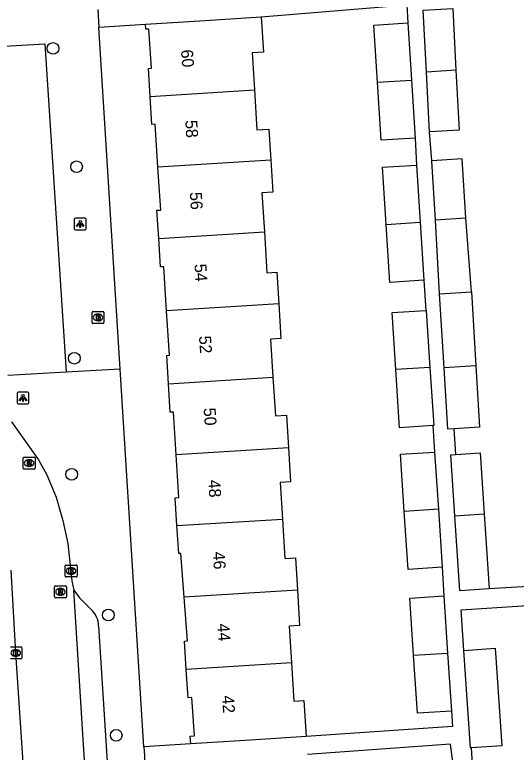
# Model space of a CAD drawing. Extents: x 159689 to 160786, y 387323 to 388339.
# Drawn here: x 160678.4 to 160720.4, y 387942.4 to 388004.1 of the extents above; entities that cross this region are included whole.
import ezdxf

# ---------------------------------------------------------------- set-up
doc = ezdxf.new("R2010")
doc.units = 0
for name, color, linetype in [('IMGEO_Boom', 7, 'Continuous'), ('IMGEO_Brandkraan', 7, 'Continuous'), ('IMGEO_Kolk', 7, 'Continuous'), ('IMGEO_Lichtpunt', 7, 'Continuous'), ('IMGEO_Pand', 7, 'Continuous'), ('IMGEO_Pand_nummerreeks', 7, 'Continuous'), ('IMGEO_Rijbaan_lokaal_open', 7, 'Continuous'), ('IMGEO_Rioolput', 7, 'Continuous'), ('IMGEO_Voetpad_open', 7, 'Continuous')]:
    doc.layers.add(name, color=color, linetype=linetype)

msp = doc.modelspace()

# ---------------------------------------------------------------- linework, layer by layer
at = {"layer": 'IMGEO_Boom'}
for centre in [(160681.642, 388001.245), (160683.619, 387991.351), (160683.434, 387975.348), (160683.207, 387965.645), (160686.274, 387953.887), (160686.932, 387943.832)]:
    msp.add_circle(centre, 0.489, dxfattribs=at)
at = {"layer": 'IMGEO_Brandkraan'}
for p, q in [((160684.909, 387978.334), (160684.909, 387979.186)), ((160684.984, 387979.26), (160685.836, 387979.26)), ((160685.397, 387979.04), (160685.422, 387979.04)), ((160685.91, 387979.186), (160685.91, 387978.334)), ((160685.42, 387978.48), (160685.395, 387978.48)), ((160685.836, 387978.26), (160684.984, 387978.26))]:
    msp.add_line(p, q, dxfattribs=at)
for points in [[(160684.909, 387978.334), (160684.909, 387979.186)], [(160684.984, 387979.26), (160685.836, 387979.26)], [(160685.257, 387978.96), (160685.257, 387978.56), (160685.47, 387978.56)], [(160685.488, 387978.96), (160685.257, 387978.96)], [(160685.91, 387979.186), (160685.91, 387978.334)], [(160685.436, 387978.879), (160685.382, 387978.879), (160685.382, 387978.803)], [(160685.382, 387978.803), (160685.435, 387978.803)], [(160685.444, 387978.727), (160685.382, 387978.727), (160685.382, 387978.646)], [(160685.382, 387978.646), (160685.444, 387978.646)], [(160685.836, 387978.26), (160684.984, 387978.26)]]:
    msp.add_lwpolyline(points, dxfattribs=at)
for centre, radius, start, end in [((160684.986, 387979.184), 0.0765, 91.55205, 178.44795), ((160684.986, 387979.184), 0.0765, 91.55205, 178.44795), ((160685.492, 387978.815), 0.145, 59.4692, 91.53667), ((160685.517, 387978.862), 0.0922, 285.51372, 58.15012), ((160685.834, 387979.184), 0.0765, 1.55205, 88.44795), ((160685.834, 387979.184), 0.0765, 1.55205, 88.44795), ((160684.986, 387978.336), 0.0765, 181.55205, 268.44795), ((160684.986, 387978.336), 0.0765, 181.55205, 268.44795), ((160685.437, 387978.841), 0.0379, 267.82845, 90.93552), ((160685.445, 387978.686), 0.0404, 269.87594, 90.50774), ((160685.476, 387978.811), 0.251, 268.66757, 293.53466), ((160685.522, 387978.67), 0.105, 301.31148, 78.98903), ((160685.834, 387978.336), 0.0765, 271.55205, 358.44795), ((160685.834, 387978.336), 0.0765, 271.55205, 358.44795)]:
    msp.add_arc(centre, radius, start, end, dxfattribs=at)
for centre, major_axis, ratio, start_param, end_param in [((160685.396, 387978.76), (-0.387, 0.002), 0.722429, 4.712389, 7.853982), ((160685.421, 387978.76), (-0.39, 0.002), 0.717154, 1.570796, 4.712389)]:
    msp.add_ellipse(centre, major_axis=major_axis, ratio=ratio, start_param=start_param, end_param=end_param, dxfattribs=at)
at = {"layer": 'IMGEO_Kolk'}
for p, q in [((160682.659, 387957.141), (160682.659, 387957.993)), ((160682.734, 387958.067), (160683.586, 387958.067)), ((160683.66, 387957.993), (160683.66, 387957.141)), ((160683.147, 387957.847), (160683.172, 387957.847)), ((160683.586, 387957.067), (160682.734, 387957.067)), ((160683.17, 387957.287), (160683.145, 387957.287)), ((160678.104, 387951.218), (160678.956, 387951.218)), ((160678.517, 387950.998), (160678.542, 387950.998)), ((160679.03, 387951.144), (160679.03, 387950.292)), ((160678.956, 387950.218), (160678.104, 387950.218)), ((160678.54, 387950.438), (160678.515, 387950.438))]:
    msp.add_line(p, q, dxfattribs=at)
for points in [[(160682.659, 387957.141), (160682.659, 387957.993)], [(160682.734, 387958.067), (160683.586, 387958.067)], [(160683.66, 387957.993), (160683.66, 387957.141)], [(160682.98, 387957.767), (160683.103, 387957.767), (160683.103, 387957.616), (160683.233, 387957.767), (160683.397, 387957.767), (160683.251, 387957.616), (160683.404, 387957.367), (160683.252, 387957.367), (160683.167, 387957.531), (160683.103, 387957.464), (160683.103, 387957.367), (160682.98, 387957.367), (160682.98, 387957.767)], [(160683.586, 387957.067), (160682.734, 387957.067)], [(160678.104, 387951.218), (160678.956, 387951.218)], [(160678.35, 387950.918), (160678.473, 387950.918), (160678.473, 387950.767), (160678.603, 387950.918), (160678.767, 387950.918), (160678.621, 387950.767), (160678.774, 387950.518), (160678.622, 387950.518), (160678.537, 387950.682), (160678.473, 387950.615), (160678.473, 387950.518), (160678.35, 387950.518), (160678.35, 387950.918)], [(160679.03, 387951.144), (160679.03, 387950.292)], [(160678.956, 387950.218), (160678.104, 387950.218)]]:
    msp.add_lwpolyline(points, dxfattribs=at)
for centre, start, end in [((160682.736, 387957.991), 91.55205, 178.44795), ((160682.736, 387957.991), 91.55205, 178.44795), ((160683.584, 387957.991), 1.55205, 88.44795), ((160683.584, 387957.991), 1.55205, 88.44795), ((160682.736, 387957.143), 181.55205, 268.44795), ((160682.736, 387957.143), 181.55205, 268.44795), ((160683.584, 387957.143), 271.55205, 358.44795), ((160683.584, 387957.143), 271.55205, 358.44795), ((160678.954, 387951.142), 1.55205, 88.44795), ((160678.954, 387951.142), 1.55205, 88.44795), ((160678.954, 387950.294), 271.55205, 358.44795), ((160678.954, 387950.294), 271.55205, 358.44795)]:
    msp.add_arc(centre, 0.0765, start, end, dxfattribs=at)
for centre, major_axis, ratio, start_param, end_param in [((160683.146, 387957.567), (-0.387, 0.002), 0.722429, 4.712389, 7.853982), ((160683.171, 387957.567), (-0.39, 0.002), 0.717154, 1.570796, 4.712389), ((160678.516, 387950.718), (-0.387, 0.002), 0.722429, 4.712389, 7.853982), ((160678.541, 387950.718), (-0.39, 0.002), 0.717154, 1.570796, 4.712389)]:
    msp.add_ellipse(centre, major_axis=major_axis, ratio=ratio, start_param=start_param, end_param=end_param, dxfattribs=at)
at = {"layer": 'IMGEO_Lichtpunt'}
for p, q in [((160683.425, 387986.975), (160683.425, 387986.168)), ((160683.425, 387986.975), (160683.425, 387986.168)), ((160684.327, 387987.07), (160683.519, 387987.07)), ((160684.327, 387987.07), (160683.519, 387987.07)), ((160684.421, 387986.168), (160684.421, 387986.975)), ((160684.421, 387986.168), (160684.421, 387986.975)), ((160683.519, 387986.074), (160684.327, 387986.074)), ((160683.519, 387986.074), (160684.327, 387986.074)), ((160678.641, 387972.427), (160678.641, 387971.62)), ((160678.641, 387972.427), (160678.641, 387971.62)), ((160679.543, 387972.522), (160678.735, 387972.522)), ((160679.543, 387972.522), (160678.735, 387972.522)), ((160679.637, 387971.62), (160679.637, 387972.427)), ((160679.637, 387971.62), (160679.637, 387972.427)), ((160678.735, 387971.526), (160679.543, 387971.526)), ((160678.735, 387971.526), (160679.543, 387971.526))]:
    msp.add_line(p, q, dxfattribs=at)
for points in [[(160683.799, 387986.639), (160683.838, 387986.611), (160683.65, 387986.349), (160683.612, 387986.376), (160683.799, 387986.639)], [(160683.901, 387986.591), (160683.948, 387986.591), (160683.948, 387986.269), (160683.901, 387986.269), (160683.901, 387986.591)], [(160684.011, 387986.611), (160684.049, 387986.638), (160684.236, 387986.376), (160684.197, 387986.348), (160684.011, 387986.611)], [(160679.015, 387972.091), (160679.054, 387972.063), (160678.866, 387971.801), (160678.828, 387971.828), (160679.015, 387972.091)], [(160679.117, 387972.043), (160679.164, 387972.043), (160679.164, 387971.721), (160679.117, 387971.721), (160679.117, 387972.043)], [(160679.227, 387972.063), (160679.265, 387972.09), (160679.452, 387971.828), (160679.413, 387971.8), (160679.227, 387972.063)]]:
    msp.add_lwpolyline(points, dxfattribs=at)
for centre in [(160683.924, 387986.773), (160679.14, 387972.225)]:
    msp.add_circle(centre, 0.0994, dxfattribs=at)
for centre, start, end in [((160683.519, 387986.975), 90, 180), ((160683.519, 387986.975), 90, 180), ((160684.327, 387986.975), 0, 90), ((160684.327, 387986.975), 0, 90), ((160683.519, 387986.168), 180, 270), ((160683.519, 387986.168), 180, 270), ((160684.327, 387986.168), 270, 0), ((160684.327, 387986.168), 270, 360), ((160678.735, 387972.427), 90, 180), ((160678.735, 387972.427), 90, 180), ((160679.543, 387972.427), 0, 90), ((160679.543, 387972.427), 0, 90), ((160678.735, 387971.62), 180, 270), ((160678.735, 387971.62), 180, 270), ((160679.543, 387971.62), 270, 0), ((160679.543, 387971.62), 270, 360)]:
    msp.add_arc(centre, 0.0946, start, end, dxfattribs=at)
at = {"layer": 'IMGEO_Pand'}
for points in [[(160712.597, 388004.452), (160715.073, 388004.585), (160715.35, 387999.428)], [(160712.876, 387999.268), (160712.597, 388004.452)], [(160689.394, 388003.273), (160694.384, 388003.59), (160699.063, 388003.887)], [(160699.063, 388003.887), (160699.251, 388000.93), (160698.297, 388000.869), (160698.352, 388000), (160698.493, 387997.781)], [(160689.769, 387997.235), (160689.621, 387999.579), (160689.878, 387999.596), (160689.852, 388000), (160689.671, 388002.859), (160689.422, 388002.843), (160689.394, 388003.273)], [(160708.785, 387998.425), (160708.475, 388003.195), (160711.321, 388003.38)], [(160711.321, 388003.38), (160711.631, 387998.603)], [(160715.35, 387999.428), (160712.876, 387999.268)], [(160715.35, 387999.428), (160715.62, 387994.404), (160713.144, 387994.271)], [(160713.144, 387994.271), (160712.876, 387999.268)], [(160708.785, 387998.425), (160711.631, 387998.603)], [(160711.946, 387993.757), (160709.1, 387993.572), (160708.785, 387998.425)], [(160711.631, 387998.603), (160711.946, 387993.757)], [(160689.769, 387997.235), (160698.493, 387997.781)], [(160698.493, 387997.781), (160698.705, 387994.439), (160699.688, 387994.501), (160699.852, 387991.91)], [(160690.424, 387991.32), (160690.196, 387994.905), (160689.918, 387994.888), (160689.769, 387997.235)], [(160699.852, 387991.91), (160690.424, 387991.32)], [(160699.852, 387991.91), (160700.022, 387989.224), (160699.116, 387989.167), (160699.323, 387985.903)], [(160716.167, 387987.065), (160715.869, 387992.003), (160713.339, 387991.85)], [(160690.49, 387985.35), (160690.34, 387987.716), (160690.651, 387987.736), (160690.424, 387991.32)], [(160709.506, 387986.541), (160709.196, 387991.31), (160712.042, 387991.495)], [(160712.042, 387991.495), (160712.352, 387986.719)], [(160713.639, 387986.901), (160713.339, 387991.85)], [(160716.167, 387987.065), (160713.639, 387986.901)], [(160716.643, 387980.894), (160716.167, 387987.065)], [(160709.506, 387986.541), (160712.352, 387986.719)], [(160712.667, 387981.872), (160709.821, 387981.687), (160709.506, 387986.541)], [(160712.352, 387986.719), (160712.667, 387981.872)], [(160713.98, 387980.722), (160713.639, 387986.901)], [(160690.49, 387985.35), (160699.323, 387985.903)], [(160699.323, 387985.903), (160699.54, 387982.478), (160700.362, 387982.53), (160700.53, 387979.887)], [(160691.152, 387979.3), (160690.917, 387983.002), (160690.64, 387982.984), (160690.49, 387985.35)], [(160713.98, 387980.722), (160716.643, 387980.894)], [(160716.643, 387980.894), (160717.017, 387974.711)], [(160714.354, 387974.538), (160713.98, 387980.722)], [(160700.53, 387979.887), (160691.152, 387979.3)], [(160700.53, 387979.887), (160700.713, 387977), (160699.839, 387976.944), (160700.041, 387973.756)], [(160691.306, 387973.208), (160691.155, 387975.585), (160691.387, 387975.6), (160691.152, 387979.3)], [(160710.322, 387974.401), (160710.012, 387979.168), (160712.831, 387979.351)], [(160712.831, 387979.351), (160712.858, 387979.353), (160713.168, 387974.58)], [(160717.017, 387974.711), (160714.354, 387974.538)], [(160717.017, 387974.711), (160717.328, 387969.582), (160715.196, 387969.453)], [(160713.168, 387974.58), (160710.322, 387974.401)], [(160713.421, 387969.726), (160710.637, 387969.545), (160710.322, 387974.401)], [(160713.168, 387974.58), (160713.483, 387969.73), (160713.421, 387969.726)], [(160715.196, 387969.453), (160714.664, 387969.421), (160714.354, 387974.538)], [(160691.306, 387973.208), (160700.041, 387973.756)], [(160700.041, 387973.756), (160700.246, 387970.531), (160701.168, 387970.59), (160701.341, 387967.869)], [(160691.951, 387967.282), (160691.725, 387970.849), (160691.457, 387970.832), (160691.306, 387973.208)], [(160701.341, 387967.869), (160691.951, 387967.282)], [(160701.341, 387967.869), (160701.521, 387965.032), (160700.636, 387964.975), (160700.83, 387961.913)], [(160692.013, 387961.36), (160691.865, 387963.695), (160692.177, 387963.715), (160691.951, 387967.282)], [(160711.029, 387962.553), (160710.719, 387967.32), (160713.565, 387967.505)], [(160713.565, 387967.505), (160713.875, 387962.731)], [(160715.26, 387962.186), (160714.919, 387967.285), (160715.325, 387967.312)], [(160715.325, 387967.312), (160717.358, 387967.448), (160717.699, 387962.344)], [(160713.875, 387962.731), (160711.029, 387962.553)], [(160714.19, 387957.882), (160711.344, 387957.697), (160711.029, 387962.553)], [(160713.875, 387962.731), (160714.19, 387957.882)], [(160715.26, 387962.186), (160717.699, 387962.344)], [(160717.699, 387962.344), (160718.117, 387956.083)], [(160692.013, 387961.36), (160700.83, 387961.913)], [(160700.83, 387961.913), (160701.04, 387958.608), (160701.915, 387958.663), (160702.086, 387955.972)], [(160718.117, 387956.083), (160715.678, 387955.921), (160715.26, 387962.186)], [(160692.626, 387955.38), (160692.343, 387959.04), (160692.161, 387959.023), (160692.013, 387961.36)], [(160702.086, 387955.972), (160692.626, 387955.38)], [(160702.086, 387955.972), (160702.273, 387953.024), (160701.394, 387952.968), (160701.589, 387949.886)], [(160692.788, 387949.335), (160692.638, 387951.704), (160692.908, 387951.722), (160692.626, 387955.38)], [(160711.804, 387950.526), (160711.494, 387955.295), (160714.34, 387955.48)], [(160714.34, 387955.48), (160714.65, 387950.704)], [(160711.804, 387950.526), (160714.65, 387950.704)], [(160714.65, 387950.704), (160714.965, 387945.857)], [(160716.009, 387950.932), (160718.632, 387951.112), (160719.19, 387942.963), (160716.637, 387942.788)], [(160716.637, 387942.788), (160716.567, 387942.783), (160716.009, 387950.932)], [(160714.965, 387945.857), (160712.119, 387945.672), (160711.804, 387950.526)], [(160701.589, 387949.886), (160692.788, 387949.335)], [(160701.589, 387949.886), (160701.792, 387946.69), (160702.623, 387946.743), (160702.814, 387943.731)], [(160693.161, 387943.119), (160693.119, 387943.77), (160693.47, 387943.793), (160693.268, 387946.985), (160692.939, 387946.964), (160692.788, 387949.335)], [(160702.814, 387943.731), (160698.151, 387943.435), (160693.161, 387943.119)]]:
    msp.add_lwpolyline(points, dxfattribs=at)
at = {"layer": 'IMGEO_Rijbaan_lokaal_open'}
for points in [[(160678.175, 387970.031), (160680.442, 387966.852), (160681.136, 387965.603), (160681.905, 387963.745), (160682.473, 387961.8), (160682.883, 387959.855), (160683.214, 387956.742), (160683.4, 387955.976)], [(160679.33, 387939.053), (160678.53, 387950.718), (160678.147, 387957.629)], [(160685.013, 387930.173), (160683.4, 387955.976)]]:
    msp.add_lwpolyline(points, dxfattribs=at)
at = {"layer": 'IMGEO_Rioolput'}
for p, q in [((160679.143, 387966.162), (160679.143, 387967.014)), ((160679.218, 387967.088), (160680.07, 387967.088)), ((160679.631, 387966.868), (160679.656, 387966.868)), ((160680.144, 387967.014), (160680.144, 387966.162)), ((160680.07, 387966.088), (160679.218, 387966.088)), ((160679.654, 387966.308), (160679.629, 387966.308)), ((160681.77, 387955.397), (160681.77, 387956.249)), ((160681.845, 387956.323), (160682.697, 387956.323)), ((160682.771, 387956.249), (160682.771, 387955.397)), ((160682.281, 387955.543), (160682.256, 387955.543)), ((160682.258, 387956.103), (160682.283, 387956.103)), ((160682.697, 387955.323), (160681.845, 387955.323))]:
    msp.add_line(p, q, dxfattribs=at)
for points in [[(160679.143, 387966.162), (160679.143, 387967.014)], [(160679.218, 387967.088), (160680.07, 387967.088)], [(160679.732, 387966.786), (160679.48, 387966.788), (160679.48, 387966.388)], [(160679.658, 387966.707), (160679.604, 387966.707), (160679.604, 387966.626)], [(160679.604, 387966.626), (160679.656, 387966.626)], [(160680.144, 387967.014), (160680.144, 387966.162)], [(160680.07, 387966.088), (160679.218, 387966.088)], [(160679.48, 387966.388), (160679.604, 387966.388), (160679.604, 387966.55), (160679.615, 387966.55)], [(160679.662, 387966.521), (160679.733, 387966.388), (160679.873, 387966.388), (160679.808, 387966.514)], [(160681.77, 387955.397), (160681.77, 387956.249)], [(160681.845, 387956.323), (160682.697, 387956.323)], [(160682.771, 387956.249), (160682.771, 387955.397)], [(160682.359, 387956.021), (160682.107, 387956.023), (160682.107, 387955.623)], [(160682.107, 387955.623), (160682.231, 387955.623), (160682.231, 387955.785), (160682.242, 387955.785)], [(160682.285, 387955.942), (160682.231, 387955.942), (160682.231, 387955.861)], [(160682.231, 387955.861), (160682.283, 387955.861)], [(160682.289, 387955.756), (160682.36, 387955.623), (160682.5, 387955.623), (160682.435, 387955.749)], [(160682.697, 387955.323), (160681.845, 387955.323)]]:
    msp.add_lwpolyline(points, dxfattribs=at)
for centre, radius, start, end in [((160679.22, 387967.012), 0.0765, 91.55205, 178.44795), ((160679.22, 387967.012), 0.0765, 91.55205, 178.44795), ((160679.64, 387966.815), 0.19, 274.7715, 282.96867), ((160679.664, 387966.611), 0.0964, 77.00612, 93.18647), ((160679.678, 387966.668), 0.0378, 276.66336, 79.67722), ((160679.731, 387966.676), 0.109, 350.36119, 89.41601), ((160679.729, 387966.676), 0.112, 277.58423, 350.98172), ((160680.068, 387967.012), 0.0765, 1.55205, 88.44795), ((160680.068, 387967.012), 0.0765, 1.55205, 88.44795), ((160679.22, 387966.164), 0.0765, 181.55205, 268.44795), ((160679.22, 387966.164), 0.0765, 181.55205, 268.44795), ((160679.614, 387966.497), 0.0533, 26.02933, 88.69889), ((160679.713, 387966.461), 0.108, 29.51342, 73.79051), ((160680.068, 387966.164), 0.0765, 271.55205, 358.44795), ((160680.068, 387966.164), 0.0765, 271.55205, 358.44795), ((160681.847, 387956.247), 0.0765, 91.55205, 178.44795), ((160681.847, 387956.247), 0.0765, 91.55205, 178.44795), ((160682.695, 387956.247), 0.0765, 1.55205, 88.44795), ((160682.695, 387956.247), 0.0765, 1.55205, 88.44795), ((160682.241, 387955.732), 0.0533, 26.02933, 88.69889), ((160682.267, 387956.05), 0.19, 274.7715, 282.96867), ((160682.291, 387955.846), 0.0964, 77.00612, 93.18647), ((160682.305, 387955.903), 0.0378, 276.66336, 79.67722), ((160682.358, 387955.911), 0.109, 350.36119, 89.41601), ((160682.356, 387955.911), 0.112, 277.58423, 350.98172), ((160682.34, 387955.696), 0.108, 29.51342, 73.79051), ((160681.847, 387955.399), 0.0765, 181.55205, 268.44795), ((160681.847, 387955.399), 0.0765, 181.55205, 268.44795), ((160682.695, 387955.399), 0.0765, 271.55205, 358.44795), ((160682.695, 387955.399), 0.0765, 271.55205, 358.44795)]:
    msp.add_arc(centre, radius, start, end, dxfattribs=at)
for centre, major_axis, ratio, start_param, end_param in [((160679.63, 387966.588), (-0.387, 0.002), 0.722429, 4.712389, 7.853982), ((160679.655, 387966.588), (-0.39, 0.002), 0.717154, 1.570796, 4.712389), ((160682.257, 387955.823), (-0.387, 0.002), 0.722429, 4.712389, 7.853982), ((160682.282, 387955.823), (-0.39, 0.002), 0.717154, 1.570796, 4.712389)]:
    msp.add_ellipse(centre, major_axis=major_axis, ratio=ratio, start_param=start_param, end_param=end_param, dxfattribs=at)
at = {"layer": 'IMGEO_Voetpad_open'}
for points in [[(160699.063, 388003.887), (160711.231, 388004.877), (160711.321, 388003.38)], [(160685.397, 388004.49), (160685.488, 388003.029)], [(160685.488, 388003.029), (160689.394, 388003.273)], [(160687.271, 387974.449), (160685.488, 388003.029)], [(160676.154, 388001.348), (160680.963, 388001.633), (160682.747, 387974.197)], [(160711.946, 387993.757), (160712.042, 387991.495)], [(160713.339, 387991.85), (160713.144, 387994.271)], [(160712.667, 387981.872), (160712.831, 387979.351)], [(160682.747, 387974.197), (160677.871, 387973.896)], [(160687.271, 387974.449), (160682.747, 387974.197)], [(160689.241, 387942.874), (160687.271, 387974.449)], [(160713.421, 387969.726), (160713.565, 387967.505)], [(160715.325, 387967.312), (160715.196, 387969.453)], [(160714.19, 387957.882), (160714.34, 387955.48)], [(160730.771, 387956.82), (160718.117, 387956.083)], [(160683.4, 387955.976), (160683.855, 387955.324), (160684.83, 387954.361)], [(160716.009, 387950.932), (160715.785, 387954.313), (160725.61, 387954.965)], [(160685.456, 387952.952), (160686.932, 387929.862), (160690.408, 387867.635), (160689.418, 387866.141), (160689.084, 387865.444)], [(160714.965, 387945.857), (160715.053, 387944.572), (160702.814, 387943.731)], [(160693.161, 387943.119), (160689.241, 387942.874)], [(160689.241, 387942.874), (160689.287, 387942.133), (160689.334, 387941.374)], [(160715.111, 387941.399), (160714.901, 387943.096), (160702.92, 387942.239)], [(160716.793, 387940.509), (160716.637, 387942.788)]]:
    msp.add_lwpolyline(points, dxfattribs=at)
msp.add_arc((160683.515, 387952.933), 1.941, 0.55972, 47.35016, dxfattribs=at)

# ---------------------------------------------------------------- texts
at = {"layer": 'IMGEO_Pand_nummerreeks'}
for s, rotation, p in [('60', 274.62307, (160692.342, 388001.112)), ('58', 273.66311, (160692.702, 387995.228)), ('56', 273.66311, (160693.086, 387989.219)), ('54', 273.66311, (160693.471, 387983.207)), ('52', 273.66311, (160693.856, 387977.197)), ('50', 273.66311, (160694.241, 387971.179)), ('48', 273.66311, (160694.626, 387965.167)), ('46', 273.66311, (160695.011, 387959.157)), ('44', 273.66311, (160695.396, 387953.145)), ('42', 273.66311, (160695.781, 387947.136))]:
    msp.add_text(s, height=1, rotation=rotation, dxfattribs=at).set_placement(p)

doc.saveas('drawing.dxf')
